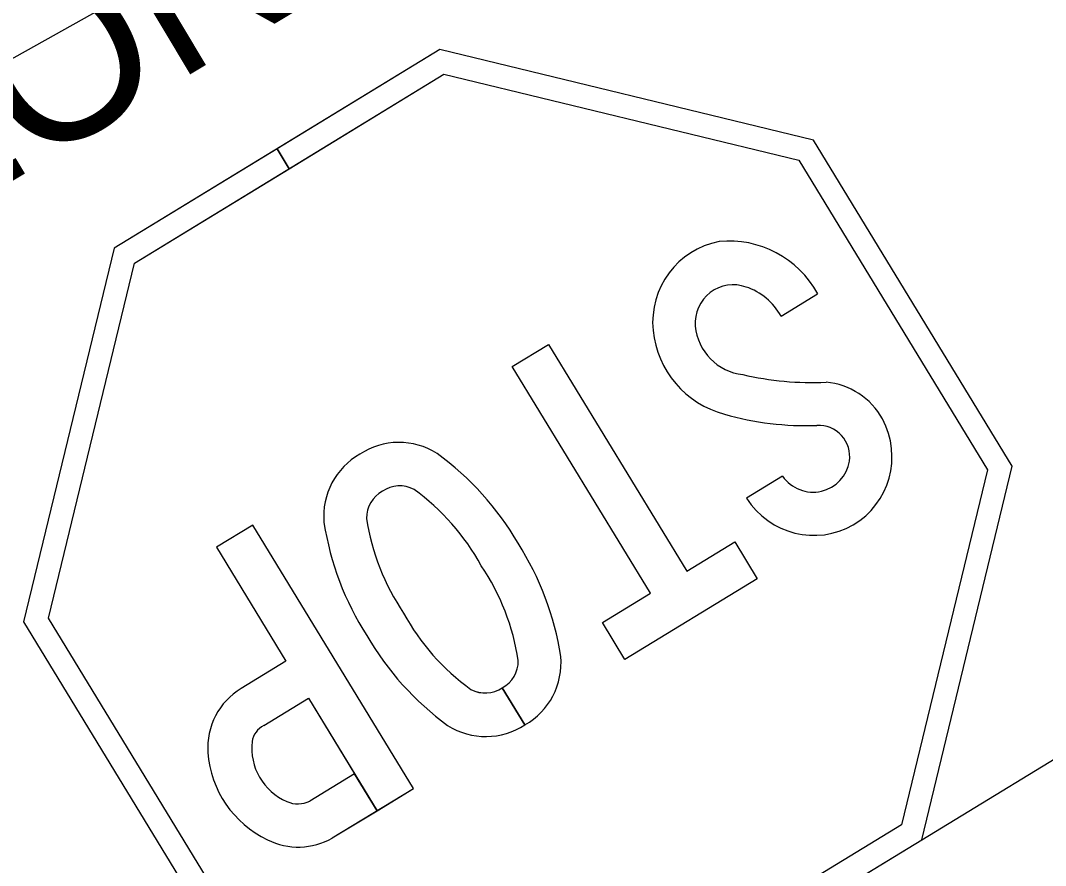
# Model space of a CAD drawing. Extents: x 2096670 to 2098561, y 684033 to 689893.
# Drawn here: x 2097563.7 to 2097638.9, y 689164.2 to 689226.2 of the extents above; entities that cross this region are included whole.
import ezdxf

# ---------------------------------------------------------------- set-up
doc = ezdxf.new("R2010")
doc.units = 0
for name, color, linetype in [('GSBWFILL', 7, 'Continuous'), ('GSCOLORFILL', 7, 'Continuous'), ('GSOUTLINE', 7, 'Continuous'), ('Prop DSN Text', 7, 'Continuous'), ('Prop Sign E One Way_Right CELL', 7, 'Continuous'), ('Scratch_Level_3', 7, 'Continuous')]:
    doc.layers.add(name, color=color, linetype=linetype)

msp = doc.modelspace()

# ---------------------------------------------------------------- linework, layer by layer
at = {"layer": 'GSBWFILL'}
for p, q in [((2097619.513, 689204.494), (2097622.205, 689206.135)), ((2097619.629, 689192.733), (2097616.98, 689191.118)), ((2097599.045, 689177.211), (2097600.706, 689174.487)), ((2097600.706, 689174.487), (2097599.045, 689177.211))]:
    msp.add_line(p, q, dxfattribs=at)
for points in [[(2097582.502, 689216.764), (2097583.387, 689215.313), (2097594.751, 689222.243), (2097620.815, 689215.927), (2097634.674, 689193.202), (2097628.358, 689167.137), (2097605.63, 689153.277), (2097579.566, 689159.593), (2097565.707, 689182.318), (2097572.023, 689208.383), (2097583.387, 689215.313), (2097582.502, 689216.764), (2097570.539, 689209.468), (2097563.89, 689182.036), (2097578.483, 689158.107), (2097605.915, 689151.46), (2097629.844, 689166.053), (2097636.491, 689193.484), (2097621.898, 689217.413), (2097594.467, 689224.061)], [(2097612.592, 689185.772), (2097616.115, 689187.921), (2097617.767, 689185.213), (2097608.054, 689179.289), (2097606.403, 689181.998), (2097609.926, 689184.146), (2097599.78, 689200.782), (2097602.447, 689202.408)]]:
    msp.add_lwpolyline(points, close=True, dxfattribs=at)
for points in [[(2097589.845, 689168.185), (2097592.512, 689169.811), (2097580.715, 689189.154), (2097578.048, 689187.528), (2097583.155, 689179.154), (2097579.868, 689177.15)], [(2097581.52, 689174.442), (2097584.807, 689176.446), (2097589.845, 689168.185)], [(2097586.558, 689166.18), (2097589.843, 689168.183), (2097588.192, 689170.891), (2097584.907, 689168.888)]]:
    msp.add_lwpolyline(points, dxfattribs=at)
for centre, major_axis, start_param, end_param in [((2097616.182, 689203.926), (3.21, -5.263), 2.786047, 4.251692), ((2097615.815, 689202.623), (3.856, -6.323), 1.526364, 2.701682), ((2097616.049, 689203.926), (1.497, -2.455), 2.261787, 4.23006), ((2097615.619, 689202.362), (2.348, -3.85), 1.524757, 2.28214), ((2097617.073, 689204.081), (2.042, -3.348), 4.254409, 5.632398), ((2097617.023, 689204.06), (3.658, -5.998), 4.260987, 5.485755), ((2097621.509, 689222.469), (11.951, -19.596), 5.515137, 5.786988), ((2097622.44, 689194.398), (2.748, -4.507), 1.534831, 2.511766), ((2097620.997, 689218.101), (11.319, -18.56), 5.462886, 5.782242), ((2097621.847, 689194.25), (3.061, -5.02), 4.736267, 7.790596), ((2097622.307, 689194.203), (1.187, -1.946), 0.87378, 2.656959), ((2097591.521, 689189.902), (2.78, -4.558), 2.040819, 3.176513), ((2097591.208, 689189.711), (2.78, -4.558), 3.106673, 4.242367), ((2097581.926, 689177.16), (11.187, -18.343), 1.551173, 1.967435), ((2097621.839, 689194.322), (1.44, -2.361), 4.786904, 7.140738), ((2097591.331, 689189.629), (1.188, -1.948), 3.087997, 4.166497), ((2097591.537, 689189.755), (1.188, -1.948), 2.116688, 3.195188), ((2097582.931, 689178.175), (8.787, -14.408), 1.525458, 1.97197), ((2097605.566, 689191.979), (8.787, -14.408), 4.311216, 4.757727), ((2097606.928, 689192.408), (11.187, -18.343), 4.31575, 4.732012), ((2097582.365, 689176.441), (11.187, -18.343), 1.174158, 1.59042), ((2097583.727, 689176.869), (8.787, -14.408), 1.169623, 1.616135), ((2097606.362, 689190.673), (8.787, -14.408), 4.667051, 5.113562), ((2097607.367, 689191.688), (11.187, -18.343), 4.692766, 5.109028), ((2097597.962, 689179.219), (1.188, -1.948), 6.22959, 7.30809), ((2097598.085, 689179.138), (2.78, -4.558), 6.248265, 7.383959), ((2097582.483, 689172.737), (2.67, -4.378), 3.128753, 4.226983), ((2097597.756, 689179.094), (1.188, -1.948), 5.258281, 6.336283), ((2097582.32, 689172.94), (0.885, -1.452), 3.082992, 3.98323), ((2097597.772, 689178.947), (2.78, -4.558), 5.182411, 6.317893), ((2097584.84, 689172.736), (2.212, -3.628), 4.048017, 5.334419), ((2097584.903, 689172.885), (3.948, -6.474), 4.228611, 5.30173), ((2097584, 689170.767), (1.087, -1.782), 5.344449, 6.183368), ((2097584.001, 689170.596), (2.657, -4.357), 5.276851, 6.259896)]:
    msp.add_ellipse(centre, major_axis=major_axis, ratio=0.984614, start_param=start_param, end_param=end_param, dxfattribs=at)
at = {"layer": 'GSCOLORFILL'}
for p, q in [((2097619.513, 689204.494), (2097622.205, 689206.135)), ((2097619.629, 689192.733), (2097616.98, 689191.118)), ((2097599.045, 689177.211), (2097600.706, 689174.487)), ((2097600.706, 689174.487), (2097599.045, 689177.211))]:
    msp.add_line(p, q, dxfattribs=at)
for points in [[(2097570.539, 689209.468), (2097563.89, 689182.036), (2097578.483, 689158.107), (2097605.915, 689151.46), (2097629.844, 689166.053), (2097636.491, 689193.484), (2097621.898, 689217.413), (2097594.467, 689224.061)], [(2097570.539, 689209.468), (2097563.89, 689182.036), (2097578.483, 689158.107), (2097605.915, 689151.46), (2097629.844, 689166.053), (2097636.491, 689193.484), (2097621.898, 689217.413), (2097594.467, 689224.061)], [(2097620.815, 689215.927), (2097634.674, 689193.202), (2097628.358, 689167.137), (2097605.63, 689153.277), (2097579.566, 689159.593), (2097565.707, 689182.318), (2097572.023, 689208.383), (2097594.751, 689222.243)], [(2097612.592, 689185.772), (2097616.115, 689187.921), (2097617.767, 689185.213), (2097608.054, 689179.289), (2097606.403, 689181.998), (2097609.926, 689184.146), (2097599.78, 689200.782), (2097602.447, 689202.408)]]:
    msp.add_lwpolyline(points, close=True, dxfattribs=at)
for points in [[(2097589.845, 689168.185), (2097592.512, 689169.811), (2097580.715, 689189.154), (2097578.048, 689187.528), (2097583.155, 689179.154), (2097579.868, 689177.15)], [(2097581.52, 689174.442), (2097584.807, 689176.446), (2097589.845, 689168.185)], [(2097586.558, 689166.18), (2097589.843, 689168.183), (2097588.192, 689170.891), (2097584.907, 689168.888)]]:
    msp.add_lwpolyline(points, dxfattribs=at)
for centre, major_axis, start_param, end_param in [((2097616.182, 689203.926), (3.21, -5.263), 2.786047, 4.251692), ((2097615.815, 689202.623), (3.856, -6.323), 1.526364, 2.701682), ((2097616.049, 689203.926), (1.497, -2.455), 2.261787, 4.23006), ((2097615.619, 689202.362), (2.348, -3.85), 1.524757, 2.28214), ((2097617.073, 689204.081), (2.042, -3.348), 4.254409, 5.632398), ((2097617.023, 689204.06), (3.658, -5.998), 4.260987, 5.485755), ((2097621.509, 689222.469), (11.951, -19.596), 5.515137, 5.786988), ((2097622.44, 689194.398), (2.748, -4.507), 1.534831, 2.511766), ((2097620.997, 689218.101), (11.319, -18.56), 5.462886, 5.782242), ((2097621.847, 689194.25), (3.061, -5.02), 4.736267, 7.790596), ((2097622.307, 689194.203), (1.187, -1.946), 0.87378, 2.656959), ((2097591.521, 689189.902), (2.78, -4.558), 2.040819, 3.176513), ((2097591.208, 689189.711), (2.78, -4.558), 3.106673, 4.242367), ((2097581.926, 689177.16), (11.187, -18.343), 1.551173, 1.967435), ((2097621.839, 689194.322), (1.44, -2.361), 4.786904, 7.140738), ((2097591.331, 689189.629), (1.188, -1.948), 3.087997, 4.166497), ((2097591.537, 689189.755), (1.188, -1.948), 2.116688, 3.195188), ((2097582.931, 689178.175), (8.787, -14.408), 1.525458, 1.97197), ((2097605.566, 689191.979), (8.787, -14.408), 4.311216, 4.757727), ((2097606.928, 689192.408), (11.187, -18.343), 4.31575, 4.732012), ((2097582.365, 689176.441), (11.187, -18.343), 1.174158, 1.59042), ((2097583.727, 689176.869), (8.787, -14.408), 1.169623, 1.616135), ((2097606.362, 689190.673), (8.787, -14.408), 4.667051, 5.113562), ((2097607.367, 689191.688), (11.187, -18.343), 4.692766, 5.109028), ((2097597.962, 689179.219), (1.188, -1.948), 6.22959, 7.30809), ((2097598.085, 689179.138), (2.78, -4.558), 6.248265, 7.383959), ((2097582.483, 689172.737), (2.67, -4.378), 3.128753, 4.226983), ((2097597.756, 689179.094), (1.188, -1.948), 5.258281, 6.336283), ((2097582.32, 689172.94), (0.885, -1.452), 3.082992, 3.98323), ((2097597.772, 689178.947), (2.78, -4.558), 5.182411, 6.317893), ((2097584.84, 689172.736), (2.212, -3.628), 4.048017, 5.334419), ((2097584.903, 689172.885), (3.948, -6.474), 4.228611, 5.30173), ((2097584, 689170.767), (1.087, -1.782), 5.344449, 6.183368), ((2097584.001, 689170.596), (2.657, -4.357), 5.276851, 6.259896)]:
    msp.add_ellipse(centre, major_axis=major_axis, ratio=0.984614, start_param=start_param, end_param=end_param, dxfattribs=at)
at = {"layer": 'GSOUTLINE'}
for p, q in [((2097619.513, 689204.494), (2097622.205, 689206.135)), ((2097619.629, 689192.733), (2097616.98, 689191.118))]:
    msp.add_line(p, q, dxfattribs=at)
for points in [[(2097570.539, 689209.468), (2097563.89, 689182.036), (2097578.483, 689158.107), (2097605.915, 689151.46), (2097629.844, 689166.053), (2097636.491, 689193.484), (2097621.898, 689217.413), (2097594.467, 689224.061)], [(2097620.815, 689215.927), (2097634.674, 689193.202), (2097628.358, 689167.137), (2097605.63, 689153.277), (2097579.566, 689159.593), (2097565.707, 689182.318), (2097572.023, 689208.383), (2097594.751, 689222.243)], [(2097612.592, 689185.772), (2097616.115, 689187.921), (2097617.767, 689185.213), (2097608.054, 689179.289), (2097606.403, 689181.998), (2097609.926, 689184.146), (2097599.78, 689200.782), (2097602.447, 689202.408)]]:
    msp.add_lwpolyline(points, close=True, dxfattribs=at)
for points in [[(2097586.558, 689166.18), (2097592.512, 689169.811), (2097580.715, 689189.154), (2097578.048, 689187.528), (2097583.155, 689179.154), (2097579.868, 689177.15)], [(2097581.52, 689174.442), (2097584.807, 689176.446), (2097588.194, 689170.893), (2097584.907, 689168.888)]]:
    msp.add_lwpolyline(points, dxfattribs=at)
for centre, major_axis, start_param, end_param in [((2097616.182, 689203.926), (3.21, -5.263), 2.786047, 4.251692), ((2097615.815, 689202.623), (3.856, -6.323), 1.526364, 2.701682), ((2097616.049, 689203.926), (1.497, -2.455), 2.261787, 4.23006), ((2097615.619, 689202.362), (2.348, -3.85), 1.524757, 2.28214), ((2097617.073, 689204.081), (2.042, -3.348), 4.254409, 5.632398), ((2097617.023, 689204.06), (3.658, -5.998), 4.260987, 5.485755), ((2097621.509, 689222.469), (11.951, -19.596), 5.515137, 5.786988), ((2097622.44, 689194.398), (2.748, -4.507), 1.534831, 2.511766), ((2097620.997, 689218.101), (11.319, -18.56), 5.462886, 5.782242), ((2097621.847, 689194.25), (3.061, -5.02), 4.736267, 7.790596), ((2097622.307, 689194.203), (1.187, -1.946), 0.87378, 2.656959), ((2097591.521, 689189.902), (2.78, -4.558), 2.040819, 3.176513), ((2097591.208, 689189.711), (2.78, -4.558), 3.106673, 4.242367), ((2097581.926, 689177.16), (11.187, -18.343), 1.551173, 1.967435), ((2097621.839, 689194.322), (1.44, -2.361), 4.786904, 7.140738), ((2097591.331, 689189.629), (1.188, -1.948), 3.087997, 4.166497), ((2097591.537, 689189.755), (1.188, -1.948), 2.116688, 3.195188), ((2097582.931, 689178.175), (8.787, -14.408), 1.525458, 1.97197), ((2097605.566, 689191.979), (8.787, -14.408), 4.311216, 4.757727), ((2097606.928, 689192.408), (11.187, -18.343), 4.31575, 4.732012), ((2097582.365, 689176.441), (11.187, -18.343), 1.174158, 1.59042), ((2097583.727, 689176.869), (8.787, -14.408), 1.169623, 1.616135), ((2097606.362, 689190.673), (8.787, -14.408), 4.667051, 5.113562), ((2097607.367, 689191.688), (11.187, -18.343), 4.692766, 5.109028), ((2097597.962, 689179.219), (1.188, -1.948), 6.22959, 7.30809), ((2097598.085, 689179.138), (2.78, -4.558), 6.248265, 7.383959), ((2097582.483, 689172.737), (2.67, -4.378), 3.128753, 4.226983), ((2097597.756, 689179.094), (1.188, -1.948), 5.258281, 6.33678), ((2097582.32, 689172.94), (0.885, -1.452), 3.082992, 3.98323), ((2097597.772, 689178.947), (2.78, -4.558), 5.182411, 6.318105), ((2097584.84, 689172.736), (2.212, -3.628), 4.048017, 5.334419), ((2097584.903, 689172.885), (3.948, -6.474), 4.228611, 5.30173), ((2097584, 689170.767), (1.087, -1.782), 5.344449, 6.183368), ((2097584.001, 689170.596), (2.657, -4.357), 5.276851, 6.259896)]:
    msp.add_ellipse(centre, major_axis=major_axis, ratio=0.984614, start_param=start_param, end_param=end_param, dxfattribs=at)
at = {"layer": 'Prop Sign E One Way_Right CELL'}
msp.add_line((2097587.426, 689140.186), (2097653.988, 689180.776), dxfattribs=at)
at = {"layer": 'Scratch_Level_3'}
msp.add_line((2097503.298, 689189.879), (2097615.775, 689252.995), dxfattribs=at)

# ---------------------------------------------------------------- texts
at = {"layer": 'Prop DSN Text'}
msp.add_text('SEE NOTE 1', height=12, rotation=210.93846, dxfattribs=at).set_placement((2097610.137, 689256.611))

doc.saveas('drawing.dxf')
